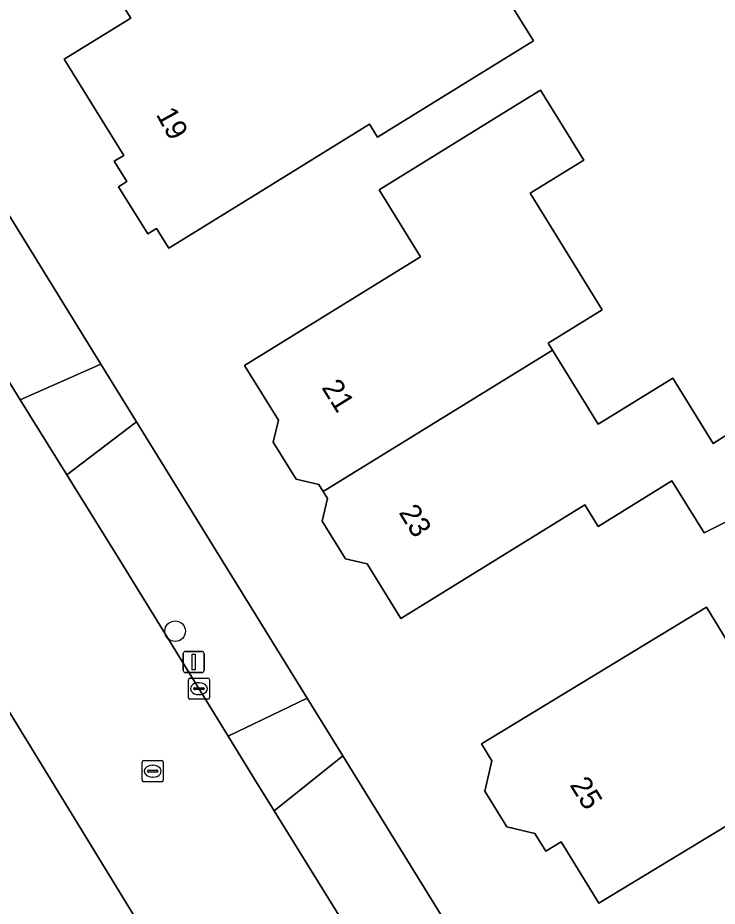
# Model space of a CAD drawing. Extents: x 161347 to 161881, y 382161 to 382804.
# Drawn here: x 161621.78 to 161654.92, y 382389.57 to 382431.67 of the extents above; entities that cross this region are included whole.
import ezdxf

# ---------------------------------------------------------------- set-up
doc = ezdxf.new("R2010")
doc.units = 0
for name, color, linetype in [('IMGEO_Boom', 7, 'Continuous'), ('IMGEO_Erf', 7, 'Continuous'), ('IMGEO_Kolk', 7, 'Continuous'), ('IMGEO_Lichtmast', 7, 'Continuous'), ('IMGEO_Pand', 7, 'Continuous'), ('IMGEO_Pand_nummerreeks', 7, 'Continuous'), ('IMGEO_Rijbaan_lokaal_gesloten', 7, 'Continuous'), ('IMGEO_Rijbaan_lokaal_open', 7, 'Continuous'), ('IMGEO_Rioolput', 7, 'Continuous'), ('IMGEO_Voetpad_open', 7, 'Continuous')]:
    doc.layers.add(name, color=color, linetype=linetype)

msp = doc.modelspace()

# ---------------------------------------------------------------- linework, layer by layer
at = {"layer": 'IMGEO_Boom'}
msp.add_circle((161629.234, 382402.605), 0.489, dxfattribs=at)
at = {"layer": 'IMGEO_Erf'}
for points in [[(161596.873, 382461.934), (161606.595, 382446.199), (161610.46, 382439.943), (161617.351, 382428.79), (161618.821, 382426.407), (161625.713, 382415.253), (161627.403, 382412.518), (161635.49, 382399.431), (161637.176, 382396.702), (161644.13, 382385.439), (161645.645, 382382.995), (161648.386, 382378.558), (161650.079, 382375.819), (161660.585, 382358.814), (161662.853, 382355.14), (161668.204, 382346.482), (161670.894, 382342.449), (161673.167, 382339.282), (161675.39, 382336.184)], [(161674.898, 382417.547), (161654.294, 382407.267), (161652.769, 382409.734), (161649.272, 382407.573), (161648.641, 382408.593), (161639.922, 382403.207), (161638.327, 382405.79), (161637.308, 382406.031), (161636.199, 382407.826), (161636.452, 382408.896), (161636.252, 382409.22), (161636.048, 382409.55), (161634.965, 382409.806), (161633.878, 382411.566), (161634.124, 382412.61), (161632.524, 382415.201), (161640.858, 382420.347), (161638.899, 382423.521), (161640.971, 382424.801), (161645.226, 382427.429), (161646.545, 382428.243), (161648.594, 382424.927), (161646.047, 382423.36), (161647.708, 382420.672), (161649.46, 382417.837), (161646.907, 382416.26), (161647.113, 382415.927), (161649.284, 382412.411), (161652.814, 382414.592), (161654.719, 382411.506), (161655.721, 382412.125)]]:
    msp.add_lwpolyline(points, dxfattribs=at)
for points in [[(161639.382, 382438.852), (161640.808, 382436.543), (161642.047, 382437.308), (161646.205, 382430.573), (161638.827, 382426.018), (161638.447, 382426.634), (161633.186, 382423.375), (161628.931, 382420.748), (161628.352, 382421.685), (161627.932, 382421.426), (161626.55, 382423.664), (161626.949, 382423.91), (161626.352, 382424.877), (161626.796, 382425.152), (161623.982, 382429.709), (161627.136, 382431.657), (161626.873, 382432.082), (161629.937, 382433.974), (161630.194, 382433.558), (161634.306, 382436.097), (161632.616, 382438.835), (161638.795, 382442.65), (161640.655, 382439.638)], [(161661.998, 382397.416), (161649.314, 382389.719), (161647.516, 382392.63), (161646.8, 382392.187), (161646.282, 382393.027), (161644.946, 382393.342), (161643.904, 382395.028), (161644.243, 382396.462), (161643.741, 382397.275), (161654.413, 382403.751), (161656.851, 382399.732), (161659.586, 382401.392)]]:
    msp.add_lwpolyline(points, close=True, dxfattribs=at)
at = {"layer": 'IMGEO_Kolk'}
for p, q in [((161629.86, 382399.455), (161629.86, 382400.307)), ((161629.935, 382400.381), (161630.787, 382400.381)), ((161630.861, 382400.307), (161630.861, 382399.455)), ((161630.119, 382399.875), (161630.119, 382399.887)), ((161630.557, 382399.838), (161630.159, 382399.838)), ((161630.162, 382399.924), (161630.56, 382399.924)), ((161630.348, 382400.161), (161630.373, 382400.161)), ((161630.603, 382399.887), (161630.603, 382399.875)), ((161630.787, 382399.381), (161629.935, 382399.381)), ((161630.371, 382399.601), (161630.346, 382399.601))]:
    msp.add_line(p, q, dxfattribs=at)
for points in [[(161629.86, 382399.455), (161629.86, 382400.307)], [(161629.935, 382400.381), (161630.787, 382400.381)], [(161630.861, 382400.307), (161630.861, 382399.455)], [(161630.787, 382399.381), (161629.935, 382399.381)]]:
    msp.add_lwpolyline(points, dxfattribs=at)
for centre, radius, start, end in [((161629.937, 382400.305), 0.0765, 91.552, 178.448), ((161629.937, 382400.305), 0.0765, 91.552, 178.448), ((161630.785, 382400.305), 0.0765, 1.552, 88.448), ((161630.785, 382400.305), 0.0765, 1.552, 88.448), ((161630.159, 382399.884), 0.0403, 85.8775, 175.7526), ((161630.156, 382399.874), 0.0366, 178.938, 274.7102), ((161630.56, 382399.881), 0.043, 264.8664, 352.4533), ((161630.564, 382399.886), 0.0386, 1.7309, 96.639), ((161629.937, 382399.457), 0.0765, 181.552, 268.448), ((161629.937, 382399.457), 0.0765, 181.552, 268.448), ((161630.785, 382399.457), 0.0765, 271.552, 358.448), ((161630.785, 382399.457), 0.0765, 271.552, 358.448)]:
    msp.add_arc(centre, radius, start, end, dxfattribs=at)
for centre, major_axis, ratio, start_param, end_param in [((161630.347, 382399.881), (-0.387, 0.002), 0.722429, 4.712389, 7.853982), ((161630.372, 382399.881), (-0.39, 0.002), 0.717154, 1.570796, 4.712389)]:
    msp.add_ellipse(centre, major_axis=major_axis, ratio=ratio, start_param=start_param, end_param=end_param, dxfattribs=at)
at = {"layer": 'IMGEO_Lichtmast'}
for p, q in [((161629.618, 382400.745), (161629.618, 382401.545)), ((161629.618, 382401.545), (161629.618, 382400.745)), ((161629.718, 382401.645), (161630.508, 382401.645)), ((161630.508, 382401.645), (161629.718, 382401.645)), ((161630.608, 382401.545), (161630.608, 382400.745)), ((161630.608, 382400.745), (161630.608, 382401.545)), ((161630.508, 382400.645), (161629.718, 382400.645)), ((161629.718, 382400.645), (161630.508, 382400.645))]:
    msp.add_line(p, q, dxfattribs=at)
msp.add_lwpolyline([(161630.038, 382401.52), (161630.188, 382401.52), (161630.188, 382400.77), (161630.038, 382400.77), (161630.038, 382401.52)], dxfattribs=at)
for centre, start, end in [((161629.718, 382401.545), 90, 180), ((161629.718, 382401.545), 90, 180), ((161630.508, 382401.545), 0, 90), ((161630.508, 382401.545), 360, 90), ((161629.718, 382400.745), 180, 270), ((161629.718, 382400.745), 180, 270), ((161630.508, 382400.745), 270, 0), ((161630.508, 382400.745), 270, 0)]:
    msp.add_arc(centre, 0.1, start, end, dxfattribs=at)
at = {"layer": 'IMGEO_Pand'}
for points in [[(161646.205, 382430.573), (161642.047, 382437.308), (161640.808, 382436.543), (161639.382, 382438.852), (161640.655, 382439.638), (161638.795, 382442.65), (161632.616, 382438.835), (161634.306, 382436.097), (161630.194, 382433.558), (161629.937, 382433.974), (161626.873, 382432.082), (161627.136, 382431.657), (161623.982, 382429.709), (161626.796, 382425.152), (161626.352, 382424.877), (161626.949, 382423.91), (161626.55, 382423.664), (161627.932, 382421.426), (161628.352, 382421.685), (161628.931, 382420.748), (161633.186, 382423.375), (161638.447, 382426.634), (161638.827, 382426.018)], [(161646.545, 382428.243), (161645.226, 382427.429), (161640.971, 382424.801), (161638.899, 382423.521), (161640.858, 382420.347), (161632.524, 382415.201), (161634.124, 382412.61), (161633.878, 382411.566), (161634.965, 382409.806), (161636.048, 382409.55), (161636.252, 382409.22), (161647.113, 382415.927), (161646.907, 382416.26), (161649.46, 382417.837), (161647.708, 382420.672), (161646.047, 382423.36), (161648.594, 382424.927)], [(161647.113, 382415.927), (161636.252, 382409.22), (161636.452, 382408.896), (161636.199, 382407.826), (161637.308, 382406.031), (161638.327, 382405.79), (161639.922, 382403.207), (161648.641, 382408.593), (161649.272, 382407.573), (161652.769, 382409.734), (161654.294, 382407.267), (161674.898, 382417.547), (161673.007, 382421.401), (161655.721, 382413.148), (161655.721, 382412.125), (161654.719, 382411.506), (161652.814, 382414.592), (161649.284, 382412.411)], [(161649.314, 382389.719), (161661.998, 382397.416), (161659.586, 382401.392), (161656.851, 382399.732), (161654.413, 382403.751), (161643.741, 382397.275), (161644.243, 382396.462), (161643.904, 382395.028), (161644.946, 382393.342), (161646.282, 382393.027), (161646.8, 382392.187), (161647.516, 382392.63)]]:
    msp.add_lwpolyline(points, close=True, dxfattribs=at)
at = {"layer": 'IMGEO_Rijbaan_lokaal_gesloten'}
for points in [[(161639.764, 382384.664), (161633.924, 382394.091), (161633.068, 382395.474), (161631.747, 382397.625), (161626.54, 382406.102), (161624.099, 382410.02), (161621.888, 382413.569), (161620.72, 382415.443), (161616.056, 382423.173), (161613.224, 382427.758), (161610.209, 382432.64), (161607.182, 382437.357), (161606.889, 382437.813), (161602.942, 382444.409), (161602.826, 382444.603), (161598.247, 382451.88)], [(161597.797, 382437.287), (161600.498, 382433.066), (161604.206, 382427.087), (161604.791, 382426.143), (161606.697, 382423.012), (161609.721, 382418.042), (161618.786, 382402.977), (161619.705, 382401.516), (161619.82, 382401.3), (161628.81, 382386.642), (161629.805, 382385.029), (161636.066, 382375.288), (161638.138, 382371.942), (161640.246, 382368.539), (161641.764, 382366.087), (161644.02, 382362.47), (161646.027, 382359.252), (161648.102, 382355.925), (161653.812, 382346.627), (161657.705, 382340.384), (161659.046, 382338.226)]]:
    msp.add_lwpolyline(points, dxfattribs=at)
at = {"layer": 'IMGEO_Rijbaan_lokaal_open'}
msp.add_lwpolyline([(161628.81, 382386.642), (161619.82, 382401.3)], dxfattribs=at)
at = {"layer": 'IMGEO_Rioolput'}
for p, q in [((161627.671, 382395.546), (161627.671, 382396.398)), ((161627.746, 382396.472), (161628.598, 382396.472)), ((161628.672, 382396.398), (161628.672, 382395.546)), ((161627.93, 382395.966), (161627.93, 382395.978)), ((161627.973, 382396.015), (161628.371, 382396.015)), ((161628.159, 382396.252), (161628.184, 382396.252)), ((161628.414, 382395.978), (161628.414, 382395.966)), ((161628.368, 382395.929), (161627.97, 382395.929)), ((161628.182, 382395.692), (161628.157, 382395.692)), ((161628.598, 382395.472), (161627.746, 382395.472))]:
    msp.add_line(p, q, dxfattribs=at)
for points in [[(161627.671, 382395.546), (161627.671, 382396.398)], [(161627.746, 382396.472), (161628.598, 382396.472)], [(161628.672, 382396.398), (161628.672, 382395.546)], [(161628.598, 382395.472), (161627.746, 382395.472)]]:
    msp.add_lwpolyline(points, dxfattribs=at)
for centre, radius, start, end in [((161627.748, 382396.396), 0.0765, 91.552, 178.448), ((161627.748, 382396.396), 0.0765, 91.552, 178.448), ((161628.596, 382396.396), 0.0765, 1.552, 88.448), ((161628.596, 382396.396), 0.0765, 1.552, 88.448), ((161627.97, 382395.975), 0.0403, 85.8775, 175.7526), ((161627.967, 382395.965), 0.0366, 178.938, 274.7102), ((161628.371, 382395.972), 0.043, 264.8664, 352.4533), ((161628.375, 382395.977), 0.0386, 1.7309, 96.639), ((161627.748, 382395.548), 0.0765, 181.552, 268.448), ((161627.748, 382395.548), 0.0765, 181.552, 268.448), ((161628.596, 382395.548), 0.0765, 271.552, 358.448), ((161628.596, 382395.548), 0.0765, 271.552, 358.448)]:
    msp.add_arc(centre, radius, start, end, dxfattribs=at)
for centre, major_axis, ratio, start_param, end_param in [((161628.158, 382395.972), (-0.387, 0.002), 0.722429, 4.712389, 7.853982), ((161628.183, 382395.972), (-0.39, 0.002), 0.717154, 1.570796, 4.712389)]:
    msp.add_ellipse(centre, major_axis=major_axis, ratio=ratio, start_param=start_param, end_param=end_param, dxfattribs=at)
at = {"layer": 'IMGEO_Voetpad_open'}
for points in [[(161618.821, 382426.407), (161616.056, 382423.173), (161620.72, 382415.443), (161621.888, 382413.569), (161625.713, 382415.253)], [(161624.099, 382410.02), (161627.403, 382412.518), (161625.713, 382415.253), (161621.888, 382413.569)], [(161635.49, 382399.431), (161627.403, 382412.518), (161624.099, 382410.02), (161626.54, 382406.102), (161631.747, 382397.625)], [(161635.49, 382399.431), (161631.747, 382397.625), (161633.068, 382395.474), (161633.924, 382394.091), (161637.176, 382396.702)], [(161633.924, 382394.091), (161639.764, 382384.664), (161640.287, 382383.83), (161644.13, 382385.439), (161637.176, 382396.702)]]:
    msp.add_lwpolyline(points, close=True, dxfattribs=at)

# ---------------------------------------------------------------- texts
at = {"layer": 'IMGEO_Pand_nummerreeks'}
for s, rotation, p in [('19', 298.9112, (161628.307, 382427.091)), ('21', 301.9365, (161636.149, 382414.15)), ('23', 301.3986, (161639.807, 382408.232)), ('25', 301.6939, (161647.907, 382395.323))]:
    msp.add_text(s, height=1, rotation=rotation, dxfattribs=at).set_placement(p)

doc.saveas('drawing.dxf')
